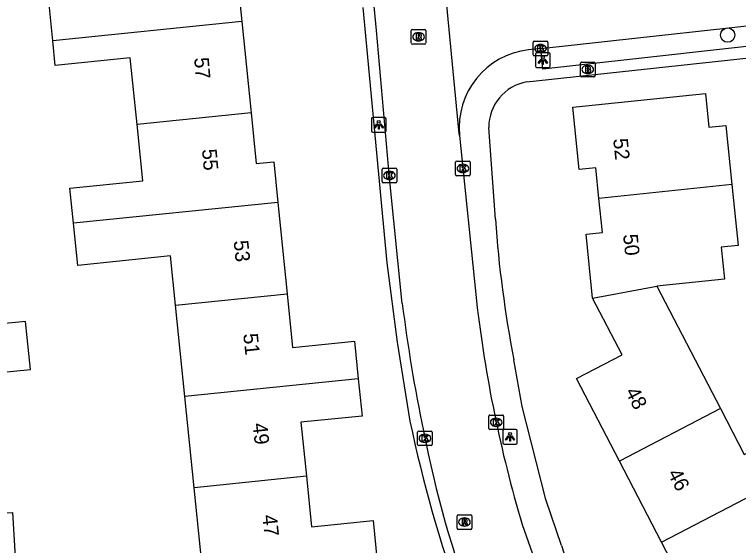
# Model space of a CAD drawing. Extents: x 158461 to 159795, y 387220 to 388672.
# Drawn here: x 159051.84 to 159101.4, y 387864.25 to 387900.61 of the extents above; entities that cross this region are included whole.
import ezdxf

# ---------------------------------------------------------------- set-up
doc = ezdxf.new("R2010")
doc.units = 0
for name, color, linetype in [('IMGEO_Boom', 7, 'Continuous'), ('IMGEO_Brandkraan', 7, 'Continuous'), ('IMGEO_Groenvoorziening', 7, 'Continuous'), ('IMGEO_Kolk', 7, 'Continuous'), ('IMGEO_Lichtpunt', 7, 'Continuous'), ('IMGEO_Pand', 7, 'Continuous'), ('IMGEO_Pand_nummerreeks', 7, 'Continuous'), ('IMGEO_Rijbaan_lokaal_open', 7, 'Continuous'), ('IMGEO_Rioolput', 7, 'Continuous'), ('IMGEO_Voetpad_open', 7, 'Continuous')]:
    doc.layers.add(name, color=color, linetype=linetype)

msp = doc.modelspace()

# ---------------------------------------------------------------- linework, layer by layer
at = {"layer": 'IMGEO_Boom'}
msp.add_circle((159100.657, 387899.195), 0.489, dxfattribs=at)
at = {"layer": 'IMGEO_Brandkraan'}
for p, q in [((159090.578, 387896.42), (159090.578, 387897.272)), ((159090.653, 387897.346), (159091.505, 387897.346)), ((159091.579, 387897.272), (159091.579, 387896.42)), ((159091.066, 387897.126), (159091.091, 387897.126)), ((159091.505, 387896.346), (159090.653, 387896.346)), ((159091.089, 387896.566), (159091.064, 387896.566))]:
    msp.add_line(p, q, dxfattribs=at)
for points in [[(159090.578, 387896.42), (159090.578, 387897.272)], [(159090.653, 387897.346), (159091.505, 387897.346)], [(159091.579, 387897.272), (159091.579, 387896.42)], [(159090.926, 387897.046), (159090.926, 387896.646), (159091.139, 387896.646)], [(159091.157, 387897.046), (159090.926, 387897.046)], [(159091.105, 387896.965), (159091.051, 387896.965), (159091.051, 387896.889)], [(159091.051, 387896.889), (159091.104, 387896.889)], [(159091.113, 387896.813), (159091.051, 387896.813), (159091.051, 387896.732)], [(159091.505, 387896.346), (159090.653, 387896.346)], [(159091.051, 387896.732), (159091.113, 387896.732)]]:
    msp.add_lwpolyline(points, dxfattribs=at)
for centre, radius, start, end in [((159090.655, 387897.27), 0.0765, 91.552, 178.448), ((159090.655, 387897.27), 0.0765, 91.552, 178.448), ((159091.503, 387897.27), 0.0765, 1.552, 88.448), ((159091.503, 387897.27), 0.0765, 1.552, 88.448), ((159091.106, 387896.927), 0.0379, 267.8285, 90.9355), ((159091.114, 387896.772), 0.0404, 269.8759, 90.5077), ((159091.161, 387896.901), 0.145, 59.4692, 91.5367), ((159091.186, 387896.948), 0.0922, 285.5137, 58.1501), ((159091.191, 387896.756), 0.105, 301.3115, 78.989), ((159090.655, 387896.422), 0.0765, 181.552, 268.448), ((159090.655, 387896.422), 0.0765, 181.552, 268.448), ((159091.145, 387896.897), 0.251, 268.6676, 293.5347), ((159091.503, 387896.422), 0.0765, 271.552, 358.448), ((159091.503, 387896.422), 0.0765, 271.552, 358.448)]:
    msp.add_arc(centre, radius, start, end, dxfattribs=at)
for centre, major_axis, ratio, start_param, end_param in [((159091.065, 387896.846), (-0.387, 0.002), 0.722429, 4.712389, 7.853982), ((159091.09, 387896.846), (-0.39, 0.002), 0.717154, 1.570796, 4.712389)]:
    msp.add_ellipse(centre, major_axis=major_axis, ratio=ratio, start_param=start_param, end_param=end_param, dxfattribs=at)
at = {"layer": 'IMGEO_Groenvoorziening'}
msp.add_lwpolyline([(159054.347, 387913.818), (159042.704, 387912.483), (159044.248, 387897.283), (159045.72, 387897.374), (159047.656, 387866.3), (159051.713, 387866.519), (159052.477, 387853.598)], dxfattribs=at)
at = {"layer": 'IMGEO_Kolk'}
for p, q in [((159087.424, 387898.773), (159088.276, 387898.773)), ((159087.349, 387897.847), (159087.349, 387898.699)), ((159087.837, 387898.553), (159087.862, 387898.553)), ((159088.35, 387898.699), (159088.35, 387897.847)), ((159088.276, 387897.773), (159087.424, 387897.773)), ((159087.86, 387897.993), (159087.835, 387897.993)), ((159082.037, 387889.643), (159082.037, 387890.495)), ((159082.112, 387890.569), (159082.964, 387890.569)), ((159082.525, 387890.349), (159082.55, 387890.349)), ((159083.038, 387890.495), (159083.038, 387889.643)), ((159077.005, 387889.162), (159077.005, 387890.014)), ((159077.08, 387890.088), (159077.932, 387890.088)), ((159077.493, 387889.868), (159077.518, 387889.868)), ((159078.006, 387890.014), (159078.006, 387889.162)), ((159082.964, 387889.569), (159082.112, 387889.569)), ((159082.548, 387889.789), (159082.523, 387889.789)), ((159077.932, 387889.088), (159077.08, 387889.088)), ((159077.516, 387889.308), (159077.491, 387889.308)), ((159084.315, 387872.261), (159084.315, 387873.113)), ((159084.39, 387873.187), (159085.242, 387873.187)), ((159084.803, 387872.967), (159084.828, 387872.967)), ((159085.316, 387873.113), (159085.316, 387872.261)), ((159079.436, 387871.164), (159079.436, 387872.016)), ((159079.511, 387872.09), (159080.363, 387872.09)), ((159080.437, 387872.016), (159080.437, 387871.164)), ((159085.242, 387872.187), (159084.39, 387872.187)), ((159084.826, 387872.407), (159084.801, 387872.407)), ((159079.924, 387871.87), (159079.949, 387871.87)), ((159080.363, 387871.09), (159079.511, 387871.09)), ((159079.947, 387871.31), (159079.922, 387871.31))]:
    msp.add_line(p, q, dxfattribs=at)
for points in [[(159087.424, 387898.773), (159088.276, 387898.773)], [(159087.349, 387897.847), (159087.349, 387898.699)], [(159087.67, 387898.473), (159087.793, 387898.473), (159087.793, 387898.322), (159087.923, 387898.473), (159088.087, 387898.473), (159087.941, 387898.322), (159088.094, 387898.073), (159087.942, 387898.073), (159087.857, 387898.237), (159087.793, 387898.17), (159087.793, 387898.073), (159087.67, 387898.073), (159087.67, 387898.473)], [(159088.35, 387898.699), (159088.35, 387897.847)], [(159088.276, 387897.773), (159087.424, 387897.773)], [(159082.037, 387889.643), (159082.037, 387890.495)], [(159082.112, 387890.569), (159082.964, 387890.569)], [(159083.038, 387890.495), (159083.038, 387889.643)], [(159077.005, 387889.162), (159077.005, 387890.014)], [(159077.08, 387890.088), (159077.932, 387890.088)], [(159078.006, 387890.014), (159078.006, 387889.162)], [(159082.358, 387890.269), (159082.481, 387890.269), (159082.481, 387890.118), (159082.611, 387890.269), (159082.775, 387890.269), (159082.629, 387890.118), (159082.782, 387889.869), (159082.63, 387889.869), (159082.545, 387890.033), (159082.481, 387889.966), (159082.481, 387889.869), (159082.358, 387889.869), (159082.358, 387890.269)], [(159077.326, 387889.788), (159077.449, 387889.788), (159077.449, 387889.637), (159077.579, 387889.788), (159077.743, 387889.788), (159077.597, 387889.637), (159077.75, 387889.388), (159077.598, 387889.388), (159077.513, 387889.552), (159077.449, 387889.485), (159077.449, 387889.388), (159077.326, 387889.388), (159077.326, 387889.788)], [(159082.964, 387889.569), (159082.112, 387889.569)], [(159077.932, 387889.088), (159077.08, 387889.088)], [(159084.315, 387872.261), (159084.315, 387873.113)], [(159084.39, 387873.187), (159085.242, 387873.187)], [(159085.316, 387873.113), (159085.316, 387872.261)], [(159084.636, 387872.887), (159084.759, 387872.887), (159084.759, 387872.736), (159084.889, 387872.887), (159085.053, 387872.887), (159084.907, 387872.736), (159085.06, 387872.487), (159084.908, 387872.487), (159084.823, 387872.651), (159084.759, 387872.584), (159084.759, 387872.487), (159084.636, 387872.487), (159084.636, 387872.887)], [(159079.436, 387871.164), (159079.436, 387872.016)], [(159079.511, 387872.09), (159080.363, 387872.09)], [(159080.437, 387872.016), (159080.437, 387871.164)], [(159085.242, 387872.187), (159084.39, 387872.187)], [(159079.757, 387871.79), (159079.88, 387871.79), (159079.88, 387871.639), (159080.01, 387871.79), (159080.174, 387871.79), (159080.028, 387871.639), (159080.181, 387871.39), (159080.029, 387871.39), (159079.944, 387871.554), (159079.88, 387871.487), (159079.88, 387871.39), (159079.757, 387871.39), (159079.757, 387871.79)], [(159080.363, 387871.09), (159079.511, 387871.09)]]:
    msp.add_lwpolyline(points, dxfattribs=at)
for centre, start, end in [((159087.426, 387898.697), 91.552, 178.448), ((159087.426, 387898.697), 91.552, 178.448), ((159088.274, 387898.697), 1.552, 88.448), ((159088.274, 387898.697), 1.552, 88.448), ((159087.426, 387897.849), 181.552, 268.448), ((159087.426, 387897.849), 181.552, 268.448), ((159088.274, 387897.849), 271.552, 358.448), ((159088.274, 387897.849), 271.552, 358.448), ((159082.114, 387890.493), 91.552, 178.448), ((159082.114, 387890.493), 91.552, 178.448), ((159082.962, 387890.493), 1.552, 88.448), ((159082.962, 387890.493), 1.552, 88.448), ((159077.082, 387890.012), 91.552, 178.448), ((159077.082, 387890.012), 91.552, 178.448), ((159077.93, 387890.012), 1.552, 88.448), ((159077.93, 387890.012), 1.552, 88.448), ((159082.114, 387889.645), 181.552, 268.448), ((159082.114, 387889.645), 181.552, 268.448), ((159082.962, 387889.645), 271.552, 358.448), ((159082.962, 387889.645), 271.552, 358.448), ((159077.082, 387889.164), 181.552, 268.448), ((159077.082, 387889.164), 181.552, 268.448), ((159077.93, 387889.164), 271.552, 358.448), ((159077.93, 387889.164), 271.552, 358.448), ((159084.392, 387873.111), 91.552, 178.448), ((159084.392, 387873.111), 91.552, 178.448), ((159085.24, 387873.111), 1.552, 88.448), ((159085.24, 387873.111), 1.552, 88.448), ((159079.513, 387872.014), 91.552, 178.448), ((159079.513, 387872.014), 91.552, 178.448), ((159080.361, 387872.014), 1.552, 88.448), ((159080.361, 387872.014), 1.552, 88.448), ((159084.392, 387872.263), 181.552, 268.448), ((159084.392, 387872.263), 181.552, 268.448), ((159085.24, 387872.263), 271.552, 358.448), ((159085.24, 387872.263), 271.552, 358.448), ((159079.513, 387871.166), 181.552, 268.448), ((159079.513, 387871.166), 181.552, 268.448), ((159080.361, 387871.166), 271.552, 358.448), ((159080.361, 387871.166), 271.552, 358.448)]:
    msp.add_arc(centre, 0.0765, start, end, dxfattribs=at)
for centre, major_axis, ratio, start_param, end_param in [((159087.836, 387898.273), (-0.387, 0.002), 0.722429, 4.712389, 7.853982), ((159087.861, 387898.273), (-0.39, 0.002), 0.717154, 1.570796, 4.712389), ((159082.524, 387890.069), (-0.387, 0.002), 0.722429, 4.712389, 7.853982), ((159082.549, 387890.069), (-0.39, 0.002), 0.717154, 1.570796, 4.712389), ((159077.492, 387889.588), (-0.387, 0.002), 0.722429, 4.712389, 7.853982), ((159077.517, 387889.588), (-0.39, 0.002), 0.717154, 1.570796, 4.712389), ((159084.802, 387872.687), (-0.387, 0.002), 0.722429, 4.712389, 7.853982), ((159084.827, 387872.687), (-0.39, 0.002), 0.717154, 1.570796, 4.712389), ((159079.923, 387871.59), (-0.387, 0.002), 0.722429, 4.712389, 7.853982), ((159079.948, 387871.59), (-0.39, 0.002), 0.717154, 1.570796, 4.712389)]:
    msp.add_ellipse(centre, major_axis=major_axis, ratio=ratio, start_param=start_param, end_param=end_param, dxfattribs=at)
at = {"layer": 'IMGEO_Lichtpunt'}
for p, q in [((159087.512, 387897.887), (159087.512, 387897.08)), ((159087.512, 387897.887), (159087.512, 387897.08)), ((159088.414, 387897.982), (159087.606, 387897.982)), ((159088.414, 387897.982), (159087.606, 387897.982)), ((159088.508, 387897.08), (159088.508, 387897.887)), ((159088.508, 387897.08), (159088.508, 387897.887)), ((159087.606, 387896.986), (159088.414, 387896.986)), ((159087.606, 387896.986), (159088.414, 387896.986)), ((159076.278, 387893.458), (159076.278, 387892.651)), ((159076.278, 387893.458), (159076.278, 387892.651)), ((159077.18, 387893.553), (159076.372, 387893.553)), ((159077.18, 387893.553), (159076.372, 387893.553)), ((159077.274, 387892.651), (159077.274, 387893.458)), ((159077.274, 387892.651), (159077.274, 387893.458)), ((159076.372, 387892.557), (159077.18, 387892.557)), ((159076.372, 387892.557), (159077.18, 387892.557)), ((159085.263, 387872.094), (159085.263, 387871.287)), ((159085.263, 387872.094), (159085.263, 387871.287)), ((159086.165, 387872.189), (159085.357, 387872.189)), ((159086.165, 387872.189), (159085.357, 387872.189)), ((159086.259, 387871.287), (159086.259, 387872.094)), ((159086.259, 387871.287), (159086.259, 387872.094)), ((159085.357, 387871.193), (159086.165, 387871.193)), ((159085.357, 387871.193), (159086.165, 387871.193))]:
    msp.add_line(p, q, dxfattribs=at)
for points in [[(159087.886, 387897.551), (159087.925, 387897.523), (159087.737, 387897.261), (159087.699, 387897.288), (159087.886, 387897.551)], [(159087.988, 387897.503), (159088.035, 387897.503), (159088.035, 387897.181), (159087.988, 387897.181), (159087.988, 387897.503)], [(159088.098, 387897.523), (159088.136, 387897.55), (159088.323, 387897.288), (159088.284, 387897.26), (159088.098, 387897.523)], [(159076.652, 387893.122), (159076.691, 387893.094), (159076.503, 387892.832), (159076.465, 387892.859), (159076.652, 387893.122)], [(159076.754, 387893.074), (159076.801, 387893.074), (159076.801, 387892.752), (159076.754, 387892.752), (159076.754, 387893.074)], [(159076.864, 387893.094), (159076.902, 387893.121), (159077.089, 387892.859), (159077.05, 387892.831), (159076.864, 387893.094)], [(159085.637, 387871.758), (159085.676, 387871.73), (159085.488, 387871.468), (159085.45, 387871.495), (159085.637, 387871.758)], [(159085.739, 387871.71), (159085.786, 387871.71), (159085.786, 387871.388), (159085.739, 387871.388), (159085.739, 387871.71)], [(159085.849, 387871.73), (159085.887, 387871.757), (159086.074, 387871.495), (159086.035, 387871.467), (159085.849, 387871.73)]]:
    msp.add_lwpolyline(points, dxfattribs=at)
for centre in [(159088.011, 387897.685), (159076.777, 387893.256), (159085.762, 387871.892)]:
    msp.add_circle(centre, 0.0994, dxfattribs=at)
for centre, start, end in [((159087.606, 387897.887), 90, 180), ((159087.606, 387897.887), 90, 180), ((159088.414, 387897.887), 0, 90), ((159088.414, 387897.887), 0, 90), ((159087.606, 387897.08), 180, 270), ((159087.606, 387897.08), 180, 270), ((159088.414, 387897.08), 270, 0), ((159088.414, 387897.08), 270, 360), ((159076.372, 387893.458), 90, 180), ((159076.372, 387893.458), 90, 180), ((159077.18, 387893.458), 0, 90), ((159077.18, 387893.458), 0, 90), ((159076.372, 387892.651), 180, 270), ((159076.372, 387892.651), 180, 270), ((159077.18, 387892.651), 270, 0), ((159077.18, 387892.651), 270, 360), ((159085.357, 387872.094), 90, 180), ((159085.357, 387872.094), 90, 180), ((159086.165, 387872.094), 0, 90), ((159086.165, 387872.094), 0, 90), ((159085.357, 387871.287), 180, 270), ((159085.357, 387871.287), 180, 270), ((159086.165, 387871.287), 270, 0), ((159086.165, 387871.287), 270, 360)]:
    msp.add_arc(centre, 0.0946, start, end, dxfattribs=at)
at = {"layer": 'IMGEO_Pand'}
for points in [[(159066.771, 387906.369), (159067.406, 387900.119)], [(159054.459, 387898.8), (159054.204, 387901.31), (159059.336, 387901.832), (159058.955, 387905.574)], [(159067.406, 387900.119), (159054.459, 387898.8)], [(159067.406, 387900.119), (159068.041, 387893.868)], [(159060.231, 387893.073), (159059.766, 387897.647), (159054.63, 387897.125), (159054.459, 387898.8)], [(159091.852, 387888.018), (159091.637, 387890.109), (159090.5, 387889.992), (159090.059, 387894.269), (159099.141, 387895.206), (159099.38, 387892.891), (159100.528, 387893.009), (159100.945, 387888.963)], [(159068.041, 387893.868), (159060.231, 387893.073)], [(159068.041, 387893.868), (159068.394, 387890.398), (159069.587, 387890.519), (159069.87, 387887.739)], [(159055.873, 387886.314), (159055.629, 387888.711), (159060.623, 387889.219), (159060.231, 387893.073)], [(159100.945, 387888.963), (159091.852, 387888.018)], [(159100.945, 387888.963), (159101.375, 387884.793), (159100.224, 387884.675), (159100.451, 387882.478), (159095.806, 387881.999)], [(159091.415, 387881.181), (159090.963, 387885.565), (159092.093, 387885.681), (159091.852, 387888.018)], [(159069.87, 387887.739), (159055.873, 387886.314)], [(159069.87, 387887.739), (159070.505, 387881.488)], [(159062.868, 387880.711), (159062.526, 387884.08), (159056.166, 387883.433), (159055.873, 387886.314)], [(159091.415, 387881.181), (159095.806, 387881.999)], [(159095.806, 387881.999), (159100.162, 387873.622)], [(159062.868, 387880.711), (159070.505, 387881.488)], [(159070.505, 387881.488), (159070.88, 387877.801), (159075.109, 387878.231), (159075.37, 387875.668)], [(159093.252, 387870.03), (159090.315, 387875.678), (159093.433, 387877.3), (159091.415, 387881.181)], [(159063.504, 387874.46), (159062.868, 387880.711)], [(159048.641, 387879.195), (159048.975, 387875.909), (159052.928, 387876.311), (159052.594, 387879.597), (159048.641, 387879.195)], [(159075.37, 387875.668), (159063.504, 387874.46)], [(159075.37, 387875.668), (159075.629, 387873.119), (159071.441, 387872.693), (159071.818, 387868.991)], [(159064.139, 387868.209), (159063.504, 387874.46)], [(159100.162, 387873.622), (159093.252, 387870.03)], [(159100.162, 387873.622), (159101.79, 387870.492), (159106.337, 387872.857), (159107.592, 387870.443)], [(159096.134, 387864.486), (159093.252, 387870.03)], [(159096.134, 387864.486), (159107.592, 387870.443)], [(159071.818, 387868.991), (159064.139, 387868.209)], [(159071.818, 387868.991), (159072.17, 387865.527), (159076.382, 387865.955), (159076.665, 387863.169)], [(159064.775, 387861.958), (159064.139, 387868.209)], [(159099.017, 387858.943), (159096.134, 387864.486)]]:
    msp.add_lwpolyline(points, dxfattribs=at)
at = {"layer": 'IMGEO_Rijbaan_lokaal_open'}
for points in [[(159082.308, 387892.331), (159082.286, 387892.469), (159080.85, 387907.422), (159080.838, 387907.748)], [(159078.387, 387880.81), (159077.52, 387889.414), (159076.619, 387899.503), (159076.455, 387901.166)], [(159087.878, 387898.276), (159107.372, 387900.433)], [(159087.878, 387898.276), (159087.033, 387898.182)], [(159082.308, 387892.331), (159083.466, 387881.003)], [(159086.587, 387865.695), (159088.077, 387861.489)]]:
    msp.add_lwpolyline(points, dxfattribs=at)
for centre, radius, start, end in [((159087.621, 387892.874), 5.341, 96.3242, 185.8303), ((159172.945, 387891.274), 90.067, 186.54805, 196.49904), ((159187.181, 387894.437), 109.645, 187.13944, 191.74889), ((159151.262, 387885.829), 72.734, 190.87135, 201.05359)]:
    msp.add_arc(centre, radius, start, end, dxfattribs=at)
at = {"layer": 'IMGEO_Rioolput'}
for p, q in [((159079.003, 387898.655), (159079.003, 387899.507)), ((159079.078, 387899.581), (159079.93, 387899.581)), ((159079.491, 387899.361), (159079.516, 387899.361)), ((159080.004, 387899.507), (159080.004, 387898.655)), ((159079.514, 387898.801), (159079.489, 387898.801)), ((159079.93, 387898.581), (159079.078, 387898.581)), ((159082.142, 387865.434), (159082.142, 387866.286)), ((159082.217, 387866.36), (159083.069, 387866.36)), ((159082.63, 387866.14), (159082.655, 387866.14)), ((159083.143, 387866.286), (159083.143, 387865.434)), ((159082.653, 387865.58), (159082.628, 387865.58)), ((159083.069, 387865.36), (159082.217, 387865.36))]:
    msp.add_line(p, q, dxfattribs=at)
for points in [[(159079.003, 387898.655), (159079.003, 387899.507)], [(159079.078, 387899.581), (159079.93, 387899.581)], [(159079.592, 387899.279), (159079.34, 387899.281), (159079.34, 387898.881)], [(159080.004, 387899.507), (159080.004, 387898.655)], [(159079.34, 387898.881), (159079.464, 387898.881), (159079.464, 387899.043), (159079.475, 387899.043)], [(159079.518, 387899.2), (159079.464, 387899.2), (159079.464, 387899.119)], [(159079.464, 387899.119), (159079.516, 387899.119)], [(159079.522, 387899.014), (159079.593, 387898.881), (159079.733, 387898.881), (159079.668, 387899.007)], [(159079.93, 387898.581), (159079.078, 387898.581)], [(159082.142, 387865.434), (159082.142, 387866.286)], [(159082.217, 387866.36), (159083.069, 387866.36)], [(159082.731, 387866.058), (159082.479, 387866.06), (159082.479, 387865.66)], [(159083.143, 387866.286), (159083.143, 387865.434)], [(159082.479, 387865.66), (159082.603, 387865.66), (159082.603, 387865.822), (159082.614, 387865.822)], [(159082.657, 387865.979), (159082.603, 387865.979), (159082.603, 387865.898)], [(159082.603, 387865.898), (159082.655, 387865.898)], [(159082.661, 387865.793), (159082.732, 387865.66), (159082.872, 387865.66), (159082.807, 387865.786)], [(159083.069, 387865.36), (159082.217, 387865.36)]]:
    msp.add_lwpolyline(points, dxfattribs=at)
for centre, radius, start, end in [((159079.08, 387899.505), 0.0765, 91.552, 178.448), ((159079.08, 387899.505), 0.0765, 91.552, 178.448), ((159079.591, 387899.169), 0.109, 350.3612, 89.416), ((159079.928, 387899.505), 0.0765, 1.552, 88.448), ((159079.928, 387899.505), 0.0765, 1.552, 88.448), ((159079.474, 387898.99), 0.0533, 26.0293, 88.6989), ((159079.5, 387899.308), 0.19, 274.7715, 282.9687), ((159079.524, 387899.104), 0.0964, 77.0061, 93.1865), ((159079.538, 387899.161), 0.0378, 276.6634, 79.6772), ((159079.589, 387899.169), 0.112, 277.5842, 350.9817), ((159079.573, 387898.954), 0.108, 29.5134, 73.7905), ((159079.08, 387898.657), 0.0765, 181.552, 268.448), ((159079.08, 387898.657), 0.0765, 181.552, 268.448), ((159079.928, 387898.657), 0.0765, 271.552, 358.448), ((159079.928, 387898.657), 0.0765, 271.552, 358.448), ((159082.219, 387866.284), 0.0765, 91.552, 178.448), ((159082.219, 387866.284), 0.0765, 91.552, 178.448), ((159082.73, 387865.948), 0.109, 350.3612, 89.416), ((159083.067, 387866.284), 0.0765, 1.552, 88.448), ((159083.067, 387866.284), 0.0765, 1.552, 88.448), ((159082.613, 387865.769), 0.0533, 26.0293, 88.6989), ((159082.639, 387866.087), 0.19, 274.7715, 282.9687), ((159082.663, 387865.883), 0.0964, 77.0061, 93.1865), ((159082.677, 387865.94), 0.0378, 276.6634, 79.6772), ((159082.728, 387865.948), 0.112, 277.5842, 350.9817), ((159082.712, 387865.733), 0.108, 29.5134, 73.7905), ((159082.219, 387865.436), 0.0765, 181.552, 268.448), ((159082.219, 387865.436), 0.0765, 181.552, 268.448), ((159083.067, 387865.436), 0.0765, 271.552, 358.448), ((159083.067, 387865.436), 0.0765, 271.552, 358.448)]:
    msp.add_arc(centre, radius, start, end, dxfattribs=at)
for centre, major_axis, ratio, start_param, end_param in [((159079.49, 387899.081), (-0.387, 0.002), 0.722429, 4.712389, 7.853982), ((159079.515, 387899.081), (-0.39, 0.002), 0.717154, 1.570796, 4.712389), ((159082.629, 387865.86), (-0.387, 0.002), 0.722429, 4.712389, 7.853982), ((159082.654, 387865.86), (-0.39, 0.002), 0.717154, 1.570796, 4.712389)]:
    msp.add_ellipse(centre, major_axis=major_axis, ratio=ratio, start_param=start_param, end_param=end_param, dxfattribs=at)
at = {"layer": 'IMGEO_Voetpad_open'}
for points in [[(159075.691, 387901.078), (159077.339, 387883.613), (159078.029, 387878.175), (159078.911, 387872.765)], [(159107.495, 387899.029), (159088.002, 387896.872), (159087.878, 387898.276)], [(159086.912, 387895.992), (159102.974, 387897.735), (159107.575, 387898.138)], [(159084.758, 387886.59), (159084.309, 387892.873)], [(159089.287, 387864.252), (159088.221, 387867.409), (159086.588, 387873.777), (159086.022, 387876.97)]]:
    msp.add_lwpolyline(points, dxfattribs=at)
for centre, radius, start, end in [((159087.44, 387892.906), 3.131, 99.705, 180.6008), ((159165.101, 387892.253), 80.542, 184.03216, 190.9386), ((159173.758, 387892.805), 96.941, 191.93062, 199.49232), ((159152.858, 387884.29), 66.654, 197.49514, 205.61386)]:
    msp.add_arc(centre, radius, start, end, dxfattribs=at)

# ---------------------------------------------------------------- texts
at = {"layer": 'IMGEO_Pand_nummerreeks'}
for s, rotation, p in [('57', 274.9352, (159064.135, 387897.63)), ('52', 275.9151, (159092.82, 387892.082)), ('55', 274.9352, (159064.676, 387891.37)), ('50', 275.9151, (159093.499, 387885.532)), ('53', 275.8095, (159066.839, 387885.104)), ('51', 275.9978, (159067.495, 387878.731)), ('48', 297.4735, (159093.623, 387874.778)), ('49', 275.9978, (159068.141, 387872.594)), ('46', 297.4735, (159096.526, 387869.195)), ('47', 276.0369, (159068.802, 387866.315))]:
    msp.add_text(s, height=1, rotation=rotation, dxfattribs=at).set_placement(p)

doc.saveas('drawing.dxf')
